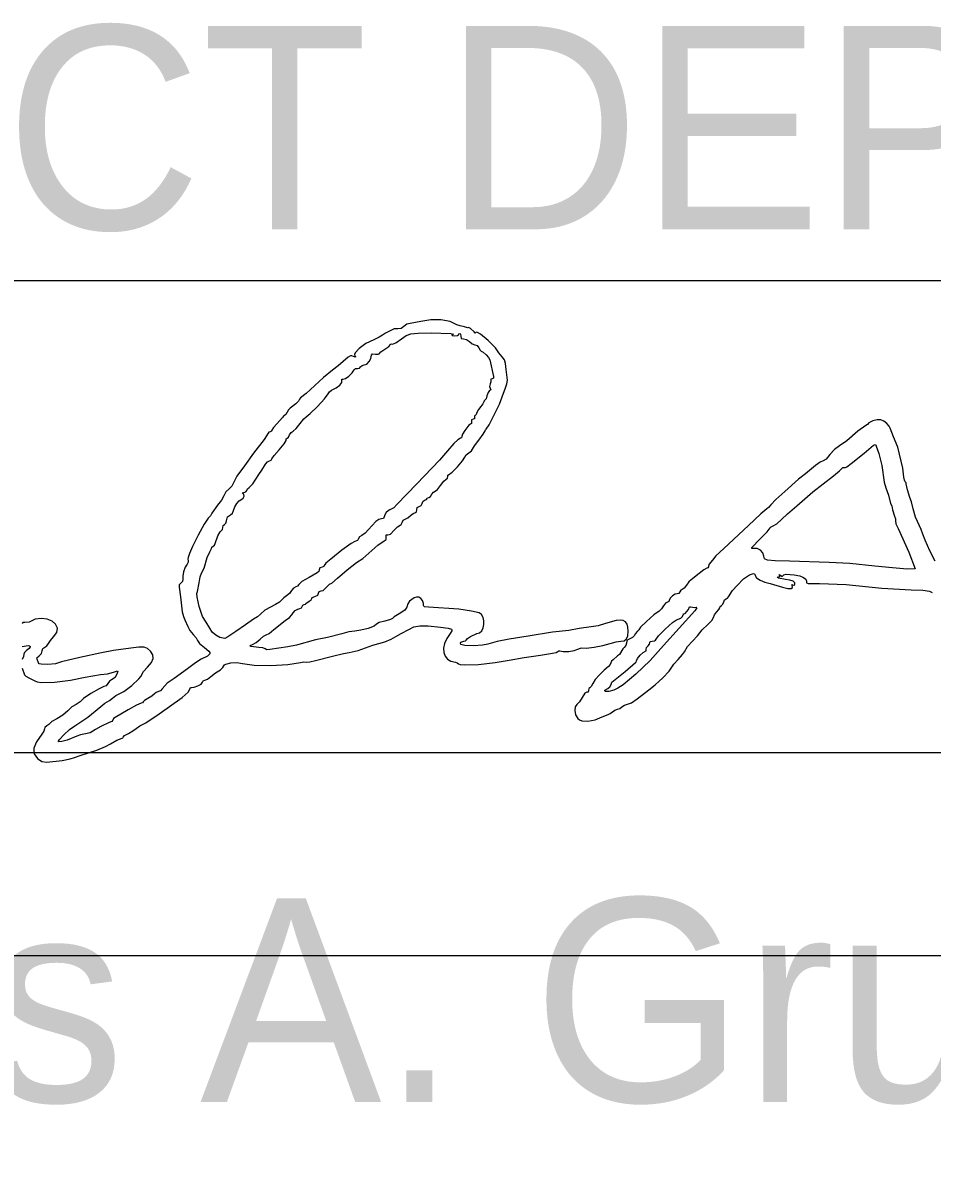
# Model space of a CAD drawing. Extents: x -7.5 to 26.5, y 3.5 to 25.5.
# Drawn here: x 17.669 to 18.295, y 12.374 to 13.159 of the extents above; entities that cross this region are included whole.
import ezdxf

# ---------------------------------------------------------------- set-up
doc = ezdxf.new("R2010")
doc.units = 0
doc.layers.add('SH_Data', color=7, linetype='Continuous')
doc.layers.add('SH_Text', color=7, linetype='Continuous')

msp = doc.modelspace()

# ---------------------------------------------------------------- linework, layer by layer
at = {"layer": 'SH_Data'}
msp.add_line((17.04324, 12.65714), (20.54324, 12.65714), dxfattribs=at)
msp.add_lwpolyline([(17.04324, 12.51714), (17.04324, 12.98199), (20.54731, 12.98199), (20.54731, 12.51714)], close=True, dxfattribs=at)
at = {"layer": 'SH_Text'}
for points in [[(17.66854, 12.71497), (17.67021, 12.71048), (17.6711, 12.70947), (17.67321, 12.70848), (17.6772, 12.70627), (17.67875, 12.70558), (17.68176, 12.70523), (17.6908, 12.70545), (17.70172, 12.70676), (17.71191, 12.70893), (17.72232, 12.71062), (17.72728, 12.71126), (17.73129, 12.71234), (17.73413, 12.71332), (17.73431, 12.71288), (17.73401, 12.71175), (17.73247, 12.70867), (17.73001, 12.70711), (17.72857, 12.70611), (17.7275, 12.70448), (17.72641, 12.70292), (17.72479, 12.70238), (17.72141, 12.70093), (17.71588, 12.69765), (17.71071, 12.69414), (17.70843, 12.69199), (17.70561, 12.69017), (17.70278, 12.68841), (17.69995, 12.68578), (17.69654, 12.68279), (17.69235, 12.6802), (17.689, 12.67832), (17.6876, 12.67709), (17.68698, 12.67625), (17.6855, 12.67534), (17.68414, 12.67435), (17.68381, 12.67331), (17.68347, 12.67181), (17.68209, 12.66971), (17.67835, 12.66447), (17.6766, 12.65999), (17.67647, 12.65801), (17.67683, 12.65619), (17.67903, 12.65301), (17.68207, 12.65091), (17.68543, 12.65034), (17.69612, 12.65162), (17.70156, 12.65272), (17.70444, 12.65367), (17.70843, 12.65502), (17.7199, 12.65868), (17.72577, 12.66108), (17.72927, 12.66294), (17.73373, 12.66561), (17.7373, 12.66697), (17.73776, 12.66711), (17.73795, 12.66769), (17.73903, 12.66879), (17.74164, 12.67018), (17.74473, 12.67185), (17.74698, 12.67362), (17.74954, 12.67547), (17.75353, 12.67753), (17.76269, 12.68359), (17.7787, 12.69491), (17.78265, 12.69849), (17.78395, 12.70073), (17.78427, 12.70177), (17.78508, 12.70189), (17.78699, 12.70196), (17.7895, 12.70286), (17.7917, 12.70417), (17.79263, 12.70543), (17.7931, 12.70634), (17.79421, 12.70672), (17.79605, 12.70748), (17.79828, 12.70932), (17.80151, 12.71193), (17.80492, 12.71392), (17.80665, 12.7155), (17.80739, 12.71666), (17.80775, 12.71736), (17.80875, 12.71795), (17.81206, 12.71876), (17.81623, 12.71892), (17.82012, 12.71831), (17.8282, 12.71714), (17.83971, 12.71689), (17.85138, 12.71752), (17.85999, 12.71897), (17.8623, 12.71939), (17.86405, 12.71926), (17.86651, 12.7194), (17.87048, 12.72046), (17.88204, 12.72328), (17.88958, 12.72515), (17.89349, 12.72593), (17.89984, 12.72728), (17.90982, 12.73082), (17.91807, 12.73326), (17.92247, 12.73495), (17.92573, 12.73682), (17.92927, 12.73884), (17.93452, 12.74159), (17.93805, 12.74347), (17.94212, 12.74431), (17.94787, 12.7442), (17.95646, 12.74324), (17.96155, 12.74251), (17.96392, 12.74182), (17.96428, 12.74137), (17.96418, 12.74077), (17.96293, 12.73893), (17.96065, 12.73543), (17.95919, 12.73202), (17.95854, 12.7288), (17.95867, 12.72589), (17.95957, 12.72337), (17.96121, 12.72136), (17.96357, 12.71995), (17.96664, 12.71925), (17.96794, 12.71885), (17.96867, 12.71811), (17.96993, 12.71759), (17.97295, 12.71737), (17.98253, 12.71771), (17.99391, 12.71888), (18.00359, 12.72064), (18.01399, 12.72241), (18.02527, 12.72413), (18.03347, 12.7253), (18.03599, 12.72576), (18.03723, 12.72654), (18.03775, 12.72709), (18.03853, 12.72697), (18.04088, 12.72653), (18.04459, 12.72666), (18.04838, 12.72723), (18.05098, 12.72813), (18.0526, 12.72892), (18.0537, 12.72899), (18.05661, 12.72886), (18.06206, 12.72951), (18.06816, 12.73066), (18.07302, 12.73201), (18.07718, 12.73324), (18.08049, 12.73369), (18.0828, 12.734), (18.08435, 12.73518), (18.08523, 12.73735), (18.0855, 12.74061), (18.08531, 12.74334), (18.08471, 12.74544), (18.08365, 12.74694), (18.08209, 12.74784), (18.07998, 12.74816), (18.07729, 12.74792), (18.06998, 12.74579), (18.0649, 12.74432), (18.05999, 12.74348), (18.05175, 12.74229), (18.04478, 12.74103), (18.03352, 12.73975), (18.01661, 12.73714), (18.00359, 12.73498), (17.99533, 12.73352), (17.98903, 12.73159), (17.98527, 12.73082), (17.97905, 12.7305), (17.97314, 12.73068), (17.97031, 12.73137), (17.97011, 12.73237), (17.9704, 12.73307), (17.97247, 12.73363), (17.97359, 12.73386), (17.97406, 12.73441), (17.97498, 12.7355), (17.97711, 12.73698), (17.98133, 12.73884), (17.98324, 12.73936), (17.98472, 12.74076), (17.98574, 12.74277), (17.98628, 12.74515), (17.9863, 12.74763), (17.98578, 12.74997), (17.98469, 12.75191), (17.98299, 12.75318), (17.9778, 12.75439), (17.96895, 12.75558), (17.94816, 12.757), (17.94539, 12.75731), (17.94483, 12.75766), (17.94479, 12.75815), (17.94469, 12.75965), (17.94392, 12.76173), (17.94284, 12.76312), (17.94144, 12.76384), (17.93985, 12.76395), (17.93818, 12.7635), (17.93513, 12.76112), (17.93399, 12.75931), (17.93326, 12.75714), (17.93177, 12.75492), (17.92784, 12.75248), (17.92443, 12.7505), (17.92324, 12.74931), (17.92187, 12.74852), (17.91803, 12.74751), (17.91407, 12.74641), (17.91243, 12.74541), (17.9107, 12.74406), (17.90656, 12.74246), (17.90161, 12.74113), (17.89743, 12.74057), (17.89322, 12.74005), (17.88847, 12.7388), (17.87857, 12.73625), (17.87033, 12.73461), (17.8573, 12.731), (17.85123, 12.72979), (17.83896, 12.72794), (17.83683, 12.7278), (17.83565, 12.72834), (17.83417, 12.72903), (17.83143, 12.72935), (17.8259, 12.73009), (17.82548, 12.73073), (17.82695, 12.73139), (17.82957, 12.73272), (17.83225, 12.735), (17.83457, 12.7371), (17.83634, 12.73797), (17.83845, 12.73905), (17.84161, 12.74166), (17.84953, 12.74785), (17.85251, 12.75003), (17.85403, 12.75176), (17.85494, 12.75326), (17.85642, 12.75469), (17.85813, 12.75575), (17.85969, 12.75618), (17.86076, 12.75658), (17.86121, 12.7575), (17.86159, 12.75842), (17.86251, 12.7588), (17.86343, 12.75902), (17.86381, 12.75953), (17.86603, 12.76127), (17.86746, 12.76222), (17.86776, 12.76308), (17.86818, 12.76381), (17.86988, 12.76444), (17.87186, 12.76528), (17.8725, 12.76668), (17.87293, 12.76792), (17.87418, 12.76835), (17.87569, 12.76861), (17.87633, 12.76933), (17.87993, 12.77284), (17.88153, 12.77364), (17.88552, 12.77713), (17.89211, 12.78278), (17.89857, 12.78788), (17.9029, 12.79049), (17.91336, 12.79975), (17.91766, 12.80265), (17.91901, 12.80354), (17.91901, 12.80524), (17.91892, 12.80678), (17.92008, 12.80684), (17.92197, 12.80739), (17.92453, 12.80996), (17.92689, 12.81245), (17.92854, 12.81349), (17.92942, 12.81406), (17.92994, 12.81543), (17.93063, 12.81692), (17.93196, 12.81771), (17.93379, 12.81855), (17.93576, 12.8201), (17.93759, 12.82156), (17.93907, 12.82217), (17.93992, 12.82268), (17.94004, 12.82412), (17.94026, 12.82571), (17.94172, 12.82635), (17.94318, 12.82701), (17.94368, 12.82839), (17.94416, 12.82978), (17.94541, 12.8306), (17.94664, 12.83115), (17.94715, 12.83182), (17.94749, 12.83236), (17.94831, 12.83259), (17.94942, 12.83323), (17.95046, 12.83476), (17.95153, 12.83629), (17.95269, 12.83693), (17.95429, 12.83808), (17.9564, 12.84084), (17.95858, 12.84374), (17.96034, 12.84523), (17.96126, 12.84592), (17.96133, 12.84695), (17.96132, 12.84785), (17.96199, 12.84821), (17.96438, 12.84988), (17.96815, 12.85367), (17.97163, 12.85778), (17.97317, 12.8604), (17.97395, 12.86179), (17.97579, 12.86327), (17.97763, 12.86466), (17.9784, 12.86586), (17.97967, 12.86812), (17.98272, 12.8721), (17.98577, 12.87609), (17.98706, 12.87838), (17.98729, 12.87914), (17.98782, 12.87946), (17.98983, 12.88247), (17.9934, 12.88935), (17.99694, 12.89686), (17.99885, 12.90177), (18.00113, 12.90804), (18.00207, 12.91066), (18.00244, 12.91332), (18.00148, 12.92069), (18.00104, 12.92486), (18.00037, 12.92717), (17.9988, 12.9293), (17.99663, 12.93218), (17.99431, 12.93553), (17.98914, 12.94061), (17.98381, 12.945), (17.98192, 12.94619), (17.98099, 12.94629), (17.98032, 12.94573), (17.97958, 12.94651), (17.97696, 12.94875), (17.97554, 12.94945), (17.97493, 12.94934), (17.97297, 12.94993), (17.96987, 12.95077), (17.9677, 12.95132), (17.96301, 12.95358), (17.95671, 12.95479), (17.94968, 12.95486), (17.94281, 12.95371), (17.9356, 12.95239), (17.93331, 12.9518), (17.93124, 12.95029), (17.92921, 12.94877), (17.92694, 12.94866), (17.92458, 12.94857), (17.92219, 12.94752), (17.91853, 12.94573), (17.91636, 12.94435), (17.91425, 12.94292), (17.91042, 12.94115), (17.9051, 12.93842), (17.90052, 12.93513), (17.89766, 12.93209), (17.89718, 12.93093), (17.89749, 12.93015), (17.89813, 12.92945), (17.89776, 12.92919), (17.89535, 12.93006), (17.8944, 12.93011), (17.89278, 12.92916), (17.886, 12.92308), (17.88218, 12.92026), (17.87583, 12.91511), (17.86384, 12.90403), (17.86013, 12.90116), (17.85947, 12.90021), (17.85873, 12.89886), (17.85694, 12.89691), (17.85296, 12.89391), (17.85178, 12.8929), (17.8508, 12.8912), (17.84994, 12.88966), (17.84905, 12.88901), (17.84824, 12.88859), (17.84759, 12.88758), (17.84371, 12.88314), (17.84136, 12.88066), (17.84038, 12.87893), (17.83999, 12.87808), (17.83908, 12.87773), (17.83816, 12.87744), (17.83777, 12.87675), (17.83495, 12.87249), (17.82779, 12.86296), (17.82147, 12.85441), (17.81625, 12.8472), (17.81347, 12.84175), (17.81271, 12.84027), (17.81088, 12.83854), (17.80877, 12.83634), (17.80734, 12.83374), (17.80567, 12.83062), (17.803, 12.82716), (17.79909, 12.82174), (17.79813, 12.82), (17.79655, 12.81826), (17.79373, 12.81413), (17.78953, 12.80657), (17.78563, 12.79878), (17.78373, 12.79396), (17.78279, 12.79114), (17.78248, 12.7901), (17.78269, 12.78913), (17.78273, 12.78805), (17.78202, 12.78674), (17.78072, 12.78451), (17.77963, 12.78148), (17.77897, 12.77846), (17.77898, 12.77622), (17.77893, 12.77463), (17.77776, 12.7735), (17.7766, 12.77239), (17.7766, 12.77088), (17.77746, 12.76421), (17.7786, 12.75388), (17.77943, 12.75058), (17.78048, 12.74839), (17.78258, 12.74366), (17.7839, 12.74103), (17.78618, 12.73829), (17.78829, 12.73592), (17.78916, 12.73415), (17.79058, 12.73216), (17.79398, 12.72926), (17.79693, 12.72677), (17.79757, 12.7258), (17.79763, 12.72493), (17.79595, 12.72326), (17.79175, 12.72127), (17.7877, 12.7188), (17.78222, 12.71466), (17.7731, 12.70803), (17.76827, 12.7047), (17.76492, 12.70077), (17.76373, 12.69945), (17.76227, 12.69891), (17.76077, 12.69844), (17.75948, 12.69731), (17.75772, 12.69573), (17.75509, 12.69417), (17.75279, 12.69286), (17.75184, 12.69186), (17.75139, 12.69132), (17.75032, 12.69108), (17.74709, 12.68968), (17.74146, 12.68631), (17.73256, 12.68106), (17.73146, 12.68036), (17.731, 12.67939), (17.73025, 12.67839), (17.72843, 12.67765), (17.72275, 12.67497), (17.71892, 12.67287), (17.71721, 12.67167), (17.71529, 12.67067), (17.71208, 12.66993), (17.70865, 12.66921), (17.70623, 12.66824), (17.69955, 12.66558), (17.69578, 12.66458), (17.69358, 12.66436), (17.69349, 12.66489), (17.69418, 12.666), (17.69717, 12.66929), (17.70115, 12.67287), (17.70475, 12.67537), (17.71373, 12.68131), (17.72271, 12.68871), (17.72538, 12.69101), (17.72709, 12.69196), (17.72855, 12.69272), (17.73064, 12.69454), (17.7329, 12.69637), (17.73478, 12.69715), (17.73851, 12.69897), (17.74394, 12.7031), (17.74884, 12.70767), (17.75039, 12.70952), (17.75097, 12.71078), (17.75212, 12.71273), (17.75487, 12.71588), (17.75749, 12.71903), (17.75864, 12.72173), (17.75839, 12.72422), (17.75676, 12.72674), (17.75471, 12.72867), (17.75236, 12.72958), (17.74884, 12.72961), (17.74329, 12.7289), (17.73144, 12.72727), (17.72319, 12.72556), (17.7082, 12.72234), (17.69561, 12.71933), (17.69135, 12.71812), (17.68611, 12.71757), (17.68166, 12.71774), (17.68029, 12.71812), (17.67979, 12.71871), (17.67883, 12.72122), (17.67859, 12.7223), (17.68013, 12.72367), (17.68176, 12.72528), (17.68239, 12.72712), (17.68285, 12.72869), (17.68412, 12.72954), (17.68557, 12.73046), (17.68663, 12.73203), (17.68798, 12.73421), (17.69012, 12.73661), (17.69236, 12.73972), (17.69274, 12.74268), (17.69156, 12.74531), (17.68914, 12.74742), (17.6858, 12.74882), (17.68183, 12.74931), (17.67757, 12.74871), (17.67331, 12.74683), (17.67046, 12.74652), (17.66908, 12.74644), (17.6685, 12.74589)], [(18.2968, 12.78863), (18.29316, 12.79583), (18.28978, 12.80314), (18.28829, 12.80721), (18.28707, 12.8106), (18.28333, 12.8189), (18.28171, 12.82478), (18.28041, 12.82958), (18.2793, 12.83262), (18.27763, 12.8378), (18.27673, 12.84184), (18.27672, 12.84272), (18.27619, 12.84341), (18.27554, 12.84457), (18.27527, 12.84658), (18.27445, 12.85282), (18.27097, 12.86716), (18.26819, 12.8744), (18.26572, 12.88015), (18.26506, 12.88166), (18.26343, 12.88347), (18.26136, 12.88508), (18.25938, 12.88602), (18.25687, 12.88599), (18.2538, 12.8852), (18.2512, 12.88402), (18.2501, 12.8828), (18.24913, 12.88207), (18.24358, 12.87814), (18.23596, 12.87147), (18.23095, 12.86815), (18.22759, 12.86565), (18.22439, 12.86207), (18.22175, 12.85903), (18.21976, 12.85776), (18.21756, 12.8568), (18.21441, 12.85449), (18.20756, 12.84893), (18.20279, 12.84505), (18.19324, 12.83672), (18.18721, 12.83121), (18.18369, 12.82739), (18.18215, 12.82555), (18.18088, 12.82478), (18.17672, 12.8214), (18.16821, 12.81327), (18.15128, 12.79743), (18.14594, 12.7924), (18.14355, 12.78949), (18.14105, 12.7865), (18.14083, 12.78485), (18.14042, 12.78423), (18.13958, 12.78398), (18.13759, 12.78285), (18.13444, 12.78015), (18.12884, 12.77582), (18.12723, 12.77456), (18.1256, 12.77226), (18.12407, 12.77011), (18.12271, 12.76922), (18.1217, 12.76873), (18.12103, 12.76754), (18.12037, 12.76645), (18.11933, 12.76635), (18.11786, 12.7661), (18.11604, 12.76488), (18.11447, 12.76324), (18.11381, 12.76169), (18.11344, 12.76088), (18.11253, 12.76054), (18.11124, 12.75978), (18.10992, 12.75796), (18.10845, 12.75586), (18.10679, 12.75442), (18.10311, 12.75169), (18.09817, 12.74731), (18.09407, 12.74324), (18.09288, 12.74142), (18.0919, 12.7405), (18.09038, 12.73872), (18.0898, 12.73758), (18.08841, 12.7362), (18.08539, 12.73453), (18.08462, 12.73388), (18.0843, 12.73237), (18.08385, 12.73062), (18.08278, 12.72939), (18.08178, 12.72848), (18.0795, 12.72458), (18.07809, 12.7235), (18.07517, 12.72093), (18.07402, 12.71988), (18.07366, 12.71873), (18.07324, 12.7175), (18.07193, 12.71624), (18.06891, 12.71382), (18.06568, 12.71057), (18.06289, 12.7072), (18.0612, 12.70444), (18.06008, 12.70237), (18.05912, 12.70151), (18.05851, 12.70101), (18.05826, 12.6998), (18.05795, 12.69867), (18.05711, 12.69853), (18.05572, 12.69779), (18.05391, 12.69498), (18.05199, 12.69191), (18.05028, 12.69014), (18.04902, 12.68852), (18.04872, 12.68595), (18.04933, 12.68303), (18.05082, 12.68035), (18.05196, 12.67944), (18.05357, 12.67885), (18.0578, 12.67861), (18.06275, 12.67956), (18.06764, 12.68164), (18.07176, 12.68328), (18.07316, 12.68379), (18.07475, 12.68502), (18.07645, 12.68625), (18.07809, 12.68676), (18.07968, 12.68727), (18.08126, 12.68849), (18.08304, 12.68972), (18.0851, 12.69023), (18.08791, 12.69122), (18.09169, 12.694), (18.09979, 12.70013), (18.1042, 12.70357), (18.1094, 12.70842), (18.11374, 12.71304), (18.11555, 12.71579), (18.11683, 12.71787), (18.11989, 12.72113), (18.12296, 12.72438), (18.12423, 12.72642), (18.12645, 12.73006), (18.13313, 12.73741), (18.13638, 12.74136), (18.14029, 12.74521), (18.14305, 12.74797), (18.1442, 12.75001), (18.14483, 12.7517), (18.14637, 12.7536), (18.1479, 12.75535), (18.14854, 12.75669), (18.1489, 12.75758), (18.14977, 12.75822), (18.15073, 12.75915), (18.15129, 12.7607), (18.15187, 12.76212), (18.15286, 12.76271), (18.15386, 12.76315), (18.15445, 12.76423), (18.15721, 12.76842), (18.1604, 12.77193), (18.1649, 12.77646), (18.16889, 12.77935), (18.17175, 12.78027), (18.17256, 12.77987), (18.17284, 12.77885), (18.17379, 12.77727), (18.17623, 12.77561), (18.17958, 12.77418), (18.18326, 12.77328), (18.19182, 12.77093), (18.19535, 12.76995), (18.19768, 12.76984), (18.1987, 12.77058), (18.19826, 12.77213), (18.19817, 12.77255), (18.19869, 12.77238), (18.19953, 12.77224), (18.20021, 12.77274), (18.20021, 12.77388), (18.19895, 12.77491), (18.19672, 12.77567), (18.19379, 12.77604), (18.18905, 12.77702), (18.18813, 12.77763), (18.18921, 12.7779), (18.18982, 12.7782), (18.18965, 12.77899), (18.18952, 12.77951), (18.19047, 12.77888), (18.19152, 12.77828), (18.19194, 12.7786), (18.19251, 12.77939), (18.19412, 12.7798), (18.19972, 12.77943), (18.20357, 12.77857), (18.20624, 12.77753), (18.20777, 12.77631), (18.20817, 12.77489), (18.20828, 12.77391), (18.20932, 12.77341), (18.21711, 12.77334), (18.23562, 12.77256), (18.26008, 12.77005), (18.28034, 12.7689), (18.28828, 12.76865), (18.29275, 12.76812), (18.29474, 12.76709)], [(17.6686, 12.72996), (17.67274, 12.73063), (17.67384, 12.73035), (17.6741, 12.72967), (17.67336, 12.72861), (17.67149, 12.72716), (17.67003, 12.72583), (17.66964, 12.72468), (17.66945, 12.72318), (17.66846, 12.72104)]]:
    msp.add_lwpolyline(points, dxfattribs=at)
for points in [[(17.80996, 12.73662), (17.80794, 12.73547), (17.80461, 12.73623), (17.8017, 12.73773), (17.79937, 12.73986), (17.79777, 12.7425), (17.7951, 12.74665), (17.79269, 12.75075), (17.79037, 12.75743), (17.78891, 12.76403), (17.78874, 12.76646), (17.78907, 12.76786), (17.79029, 12.77387), (17.79101, 12.77787), (17.79203, 12.78038), (17.79376, 12.78398), (17.79575, 12.79129), (17.79757, 12.79511), (17.79871, 12.7974), (17.79909, 12.79836), (17.80001, 12.79905), (17.80093, 12.79978), (17.80132, 12.80085), (17.80325, 12.8061), (17.80476, 12.80883), (17.80583, 12.81002), (17.80632, 12.81054), (17.80652, 12.81178), (17.80691, 12.81317), (17.80783, 12.81404), (17.80875, 12.81494), (17.80914, 12.8164), (17.80981, 12.81913), (17.81192, 12.82068), (17.81315, 12.82178), (17.814, 12.82365), (17.81492, 12.82614), (17.8163, 12.82846), (17.81793, 12.83028), (17.81957, 12.83129), (17.8207, 12.83211), (17.82123, 12.83336), (17.82108, 12.83462), (17.8202, 12.83548), (17.82, 12.83581), (17.82106, 12.83599), (17.82245, 12.83641), (17.82302, 12.83733), (17.8235, 12.83849), (17.82465, 12.83948), (17.82723, 12.84205), (17.83134, 12.84837), (17.83355, 12.85146), (17.836, 12.85537), (17.83731, 12.85706), (17.83879, 12.85776), (17.83991, 12.85815), (17.84038, 12.85908), (17.84184, 12.86148), (17.84535, 12.86538), (17.84889, 12.8694), (17.85007, 12.87187), (17.85017, 12.87294), (17.85076, 12.87339), (17.85168, 12.87405), (17.85256, 12.87564), (17.85361, 12.87735), (17.85493, 12.87829), (17.85697, 12.87996), (17.85975, 12.88341), (17.86232, 12.88675), (17.86385, 12.88814), (17.86668, 12.89031), (17.87168, 12.89522), (17.87656, 12.90051), (17.87901, 12.90379), (17.87997, 12.90531), (17.88147, 12.90642), (17.8847, 12.9081), (17.88705, 12.90988), (17.88838, 12.91163), (17.88852, 12.9132), (17.88854, 12.91395), (17.88939, 12.91388), (17.89104, 12.91433), (17.89338, 12.91602), (17.89564, 12.91827), (17.89703, 12.92041), (17.89786, 12.92137), (17.89923, 12.92143), (17.90059, 12.92148), (17.90143, 12.92236), (17.90238, 12.92333), (17.90394, 12.92374), (17.90558, 12.92441), (17.90721, 12.92607), (17.90846, 12.92824), (17.90895, 12.93042), (17.90951, 12.93137), (17.91156, 12.93124), (17.9134, 12.9311), (17.91416, 12.93148), (17.91531, 12.9327), (17.91807, 12.93454), (17.92083, 12.93643), (17.92197, 12.93775), (17.92236, 12.93826), (17.92329, 12.93817), (17.92562, 12.93891), (17.92963, 12.94169), (17.93278, 12.94401), (17.93595, 12.94521), (17.94106, 12.94567), (17.95002, 12.94579), (17.96355, 12.94552), (17.96532, 12.94504), (17.96429, 12.94427), (17.96435, 12.94394), (17.96603, 12.94377), (17.96802, 12.94397), (17.96885, 12.94457), (17.9691, 12.94518), (17.96971, 12.94543), (17.97025, 12.94486), (17.97036, 12.94348), (17.97059, 12.94195), (17.97221, 12.94175), (17.97426, 12.94134), (17.9763, 12.9398), (17.97825, 12.93826), (17.98011, 12.93762), (17.98165, 12.93704), (17.98274, 12.93545), (17.98357, 12.93392), (17.98441, 12.93328), (17.98583, 12.93255), (17.98775, 12.93081), (17.98947, 12.92879), (17.9903, 12.92721), (17.99279, 12.9157), (17.9928, 12.91456), (17.99186, 12.91418), (17.99102, 12.91393), (17.99097, 12.91333), (17.99106, 12.9122), (17.99053, 12.91067), (17.99, 12.90902), (17.99051, 12.90772), (17.99097, 12.90672), (17.99019, 12.90609), (17.98912, 12.90483), (17.98833, 12.90251), (17.9877, 12.90033), (17.98698, 12.89943), (17.98644, 12.89909), (17.98621, 12.89828), (17.98559, 12.89689), (17.98411, 12.89516), (17.98248, 12.89315), (17.98149, 12.8911), (17.98088, 12.88962), (17.98014, 12.88901), (17.97971, 12.88863), (17.97982, 12.88771), (17.97981, 12.88674), (17.97882, 12.88641), (17.97778, 12.886), (17.97778, 12.88467), (17.97781, 12.88338), (17.97701, 12.88293), (17.97579, 12.88228), (17.97318, 12.87859), (17.97146, 12.87613), (17.97099, 12.87447), (17.97091, 12.8737), (17.97014, 12.87339), (17.96838, 12.87228), (17.96552, 12.86971), (17.96124, 12.86477), (17.95568, 12.85834), (17.93999, 12.84202), (17.92631, 12.82762), (17.92425, 12.82552), (17.92146, 12.82394), (17.92027, 12.82343), (17.91902, 12.82222), (17.91803, 12.82071), (17.91763, 12.81928), (17.91712, 12.8182), (17.91568, 12.8178), (17.91387, 12.81733), (17.91179, 12.81596), (17.90692, 12.8106), (17.90453, 12.80803), (17.90227, 12.80648), (17.90061, 12.8054), (17.89966, 12.80394), (17.89916, 12.80284), (17.89858, 12.80261), (17.89732, 12.80229), (17.89488, 12.8009), (17.88846, 12.7962), (17.88088, 12.79016), (17.87756, 12.78727), (17.87643, 12.78566), (17.87616, 12.78509), (17.8749, 12.78469), (17.87343, 12.78404), (17.87293, 12.78268), (17.87258, 12.78169), (17.87143, 12.78059), (17.86609, 12.77757), (17.86102, 12.77468), (17.85883, 12.77258), (17.85805, 12.77143), (17.85679, 12.77096), (17.85529, 12.77025), (17.85393, 12.76854), (17.85237, 12.76647), (17.85037, 12.76488), (17.8485, 12.76356), (17.84724, 12.76213), (17.84559, 12.76053), (17.84275, 12.75881), (17.83561, 12.75503), (17.83243, 12.75232), (17.83043, 12.75052), (17.82765, 12.74878), (17.82215, 12.74502), (17.81549, 12.74042)], [(18.27756, 12.78327), (18.26746, 12.78412), (18.25531, 12.78524), (18.23795, 12.7871), (18.22385, 12.7879), (18.19655, 12.78868), (18.18662, 12.78895), (18.18136, 12.78942), (18.17928, 12.79038), (18.17892, 12.79212), (18.17828, 12.79441), (18.17664, 12.79628), (18.17438, 12.79743), (18.1719, 12.79755), (18.17058, 12.79743), (18.17065, 12.79813), (18.1762, 12.80383), (18.18118, 12.80892), (18.18326, 12.81155), (18.18386, 12.81233), (18.1853, 12.81295), (18.18781, 12.81446), (18.19096, 12.81738), (18.19521, 12.82132), (18.20149, 12.82672), (18.21257, 12.83641), (18.22675, 12.84747), (18.23098, 12.85086), (18.23274, 12.85277), (18.23311, 12.85322), (18.23402, 12.85312), (18.23512, 12.85308), (18.23597, 12.85368), (18.23902, 12.85595), (18.24784, 12.86311), (18.25441, 12.86855), (18.25578, 12.8689), (18.25617, 12.86785), (18.2579, 12.86275), (18.26014, 12.8545), (18.26177, 12.843), (18.26289, 12.8391), (18.26466, 12.83413), (18.26609, 12.82849), (18.26686, 12.82683), (18.26749, 12.82398), (18.2687, 12.81961), (18.26941, 12.81779), (18.26946, 12.8164), (18.2698, 12.81441), (18.27119, 12.81115), (18.27862, 12.795), (18.28308, 12.78343)], [(18.10054, 12.72033), (18.09077, 12.7109), (18.08201, 12.70366), (18.07846, 12.70127), (18.07571, 12.69991), (18.07223, 12.69907), (18.06997, 12.6991), (18.06949, 12.69939), (18.06953, 12.69983), (18.0715, 12.70109), (18.07296, 12.70226), (18.07372, 12.70386), (18.07434, 12.70535), (18.07546, 12.70626), (18.08337, 12.71281), (18.09053, 12.71887), (18.09104, 12.71923), (18.09124, 12.72008), (18.092, 12.72176), (18.09376, 12.72396), (18.09579, 12.72587), (18.09733, 12.72669), (18.09792, 12.72706), (18.09788, 12.72796), (18.09805, 12.72924), (18.09919, 12.7305), (18.10028, 12.73166), (18.1004, 12.73269), (18.10058, 12.73338), (18.10204, 12.73363), (18.10361, 12.73387), (18.10427, 12.73446), (18.10633, 12.73724), (18.11098, 12.74197), (18.11592, 12.74642), (18.11885, 12.74841), (18.1218, 12.74959), (18.12292, 12.75067), (18.12336, 12.75174), (18.12376, 12.75244), (18.12472, 12.75273), (18.12705, 12.75547), (18.12769, 12.75723), (18.12863, 12.75731), (18.13096, 12.75694), (18.1323, 12.75696), (18.13282, 12.75658), (18.13139, 12.75456), (18.10988, 12.73064)]]:
    msp.add_lwpolyline(points, close=True, dxfattribs=at)

# ---------------------------------------------------------------- texts
for s, height, p in [('DISTRICT DEPUTY DIRECTOR', 0.14, (17.04324, 13.01714)), ('Douglas A. Gruver, P.E.', 0.1399997, (17.05208, 12.41662))]:
    msp.add_text(s, height=height, dxfattribs=at).set_placement(p)

doc.saveas('drawing.dxf')
